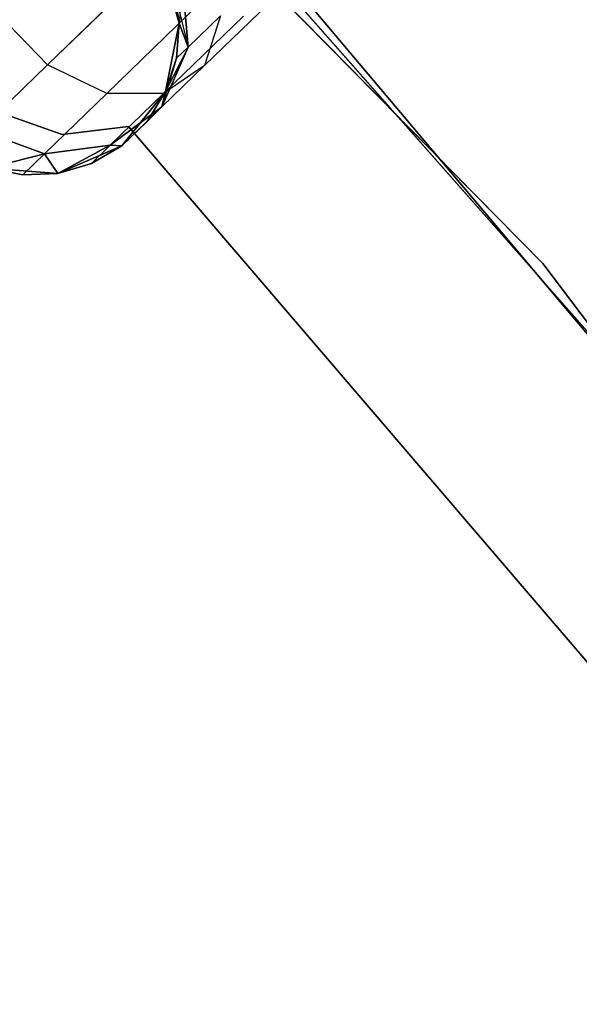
# Model space of a CAD drawing. Extents: x -91 to 91, y -91 to 262.
# Tile 441 of 480: x 43.32 to 47.16, y 35.38 to 42.14. Entities that reach past the tile are written whole.
import ezdxf

# ---------------------------------------------------------------- set-up
doc = ezdxf.new("R2010")
doc.units = 0
doc.header["$LTSCALE"] = 25.4
doc.layers.get('0').update_dxf_attribs({"linetype": 'CONTINUOUS'})

# ---------------------------------------------------------------- blocks, each defined once
blk = doc.blocks.new('ETE0_STL_1')
at = {"color": 0}
for p, q in [((46.9069, 40.4666, 327.5076), (41.2237, 46.243, 327.5076)), ((41.2237, 46.243, 328.5076), (46.9069, 40.4666, 328.5076)), ((46.9069, 40.4666, 327.5076), (41.2237, 46.243, 327.5076)), ((41.2237, 46.243, 328.5076), (46.9069, 40.4666, 328.5076)), ((49.0953, 37.8636, 159.5), (43.733, 43.9479, 159.5)), ((43.733, 43.9479, 169), (49.0953, 37.8636, 169)), ((43.733, 43.9479, 169), (49.0953, 37.8636, 169)), ((49.0953, 37.8636, 159.5), (43.733, 43.9479, 159.5)), ((44.6868, 42.9777, 330.5076), (49.9143, 36.7773, 330.5076)), ((49.9143, 36.7773, 321.0076), (44.6868, 42.9777, 321.0076)), ((49.9143, 36.7773, 321.0076), (44.6868, 42.9777, 321.0076)), ((44.6868, 42.9777, 330.5076), (49.9143, 36.7773, 330.5076)), ((44.4116, 42.1163, 327.5076), (44.2765, 42.5755, 327.5076)), ((44.2765, 42.5755, 163.5076), (44.4116, 42.1163, 163.5076)), ((44.4116, 42.1163, 327.5076), (44.2765, 42.5755, 327.5076)), ((44.2765, 42.5755, 163.5076), (44.4116, 42.1163, 163.5076)), ((43.5067, 41.8298, 319.9068), (44.199, 42.5004, 319.2628)), ((43.5067, 41.8298, 319.9068), (44.199, 42.5004, 319.2628)), ((44.199, 42.5004, 170.7524), (43.5067, 41.8298, 170.1084)), ((44.199, 42.5004, 170.7524), (43.5067, 41.8298, 170.1084)), ((44.4328, 42.4131, 168.4341), (44.4116, 42.1163, 168.0076)), ((44.4328, 42.4131, 168.4341), (44.4116, 42.1163, 168.0076)), ((44.4715, 41.9518, 321.4596), (44.4328, 42.4131, 321.5811)), ((44.4715, 41.9518, 321.4596), (44.4328, 42.4131, 321.5811)), ((44.4328, 42.4131, 168.4341), (44.4715, 41.9518, 168.5556)), ((44.4328, 42.4131, 168.4341), (44.4715, 41.9518, 168.5556)), ((44.4116, 42.1163, 322.0076), (44.3719, 42.3541, 322.0076)), ((44.3719, 42.3541, 322.0076), (44.4116, 42.1163, 327.5076)), ((44.3719, 42.3541, 322.0076), (44.4116, 42.1163, 327.5076)), ((44.3719, 42.3541, 322.0076), (44.4715, 41.9518, 321.4596)), ((44.4116, 42.1163, 322.0076), (44.3719, 42.3541, 322.0076)), ((44.3719, 42.3541, 322.0076), (44.4715, 41.9518, 321.4596)), ((44.4116, 42.1163, 168.0076), (44.3719, 42.3541, 168.0076)), ((44.3719, 42.3541, 168.0076), (44.4116, 42.1163, 163.5076)), ((44.3719, 42.3541, 168.0076), (44.4116, 42.1163, 163.5076)), ((44.4116, 42.1163, 168.0076), (44.3719, 42.3541, 168.0076)), ((43.9145, 41.6348, 320.0641), (44.555, 42.2552, 319.4683)), ((43.9145, 41.6348, 320.0641), (44.555, 42.2552, 319.4683)), ((44.555, 42.2552, 170.5469), (43.9145, 41.6348, 169.9511)), ((44.555, 42.2552, 170.5469), (43.9145, 41.6348, 169.9511)), ((44.5852, 41.8257, 320.6786), (45.0232, 42.2499, 320.2712)), ((44.5852, 41.8257, 320.6786), (45.0232, 42.2499, 320.2712)), ((45.0232, 42.2499, 169.744), (44.5852, 41.8257, 169.3366)), ((45.0232, 42.2499, 169.744), (44.5852, 41.8257, 169.3366)), ((43.5067, 41.8298, 319.9068), (43.1737, 42.1736, 319.9068)), ((43.5067, 41.8298, 319.9068), (43.1737, 42.1736, 319.9068)), ((43.5067, 41.8298, 170.1084), (43.1737, 42.1736, 170.1084)), ((43.5067, 41.8298, 170.1084), (43.1737, 42.1736, 170.1084)), ((44.3037, 41.6333, 320.3427), (44.8524, 42.1648, 319.8322)), ((44.3037, 41.6333, 320.3427), (44.8524, 42.1648, 319.8322)), ((44.8524, 42.1648, 170.183), (44.3037, 41.6333, 169.6726)), ((44.8524, 42.1648, 170.183), (44.3037, 41.6333, 169.6726)), ((44.3178, 41.6469, 327.5076), (44.4116, 42.1163, 327.5076)), ((44.4116, 42.1163, 163.5076), (44.3178, 41.6469, 163.5076)), ((44.3178, 41.6469, 327.5076), (44.4116, 42.1163, 327.5076)), ((44.4116, 42.1163, 163.5076), (44.3178, 41.6469, 163.5076)), ((44.3932, 41.8759, 322.0076), (44.4116, 42.1163, 327.5076)), ((44.3932, 41.8759, 322.0076), (44.4116, 42.1163, 322.0076)), ((44.3932, 41.8759, 322.0076), (44.4116, 42.1163, 327.5076)), ((44.3932, 41.8759, 322.0076), (44.4116, 42.1163, 322.0076)), ((44.3932, 41.8759, 168.0076), (44.4116, 42.1163, 168.0076)), ((44.4116, 42.1163, 163.5076), (44.3932, 41.8759, 168.0076)), ((44.3932, 41.8759, 168.0076), (44.4116, 42.1163, 168.0076)), ((44.4116, 42.1163, 163.5076), (44.3932, 41.8759, 168.0076)), ((44.4116, 42.1163, 322.0076), (44.4116, 42.1163, 327.5076)), ((44.4116, 42.1163, 322.0076), (44.4116, 42.1163, 327.5076)), ((44.4116, 42.1163, 322.0076), (44.4715, 41.9518, 321.4596)), ((44.4116, 42.1163, 322.0076), (44.4715, 41.9518, 321.4596)), ((44.4715, 41.9518, 168.5556), (44.4116, 42.1163, 168.0076)), ((44.4715, 41.9518, 168.5556), (44.4116, 42.1163, 168.0076)), ((44.4116, 42.1163, 168.0076), (44.4116, 42.1163, 163.5076)), ((44.4116, 42.1163, 168.0076), (44.4116, 42.1163, 163.5076)), ((44.4715, 41.9518, 321.4596), (44.6944, 42.1677, 320.9951)), ((44.4715, 41.9518, 321.4596), (44.6944, 42.1677, 320.9951)), ((44.6944, 42.1677, 169.0201), (44.4715, 41.9518, 168.5556)), ((44.6944, 42.1677, 169.0201), (44.4715, 41.9518, 168.5556)), ((44.6944, 42.1677, 320.9951), (44.5852, 41.8257, 320.6786)), ((44.6944, 42.1677, 320.9951), (44.5852, 41.8257, 320.6786)), ((44.6944, 42.1677, 169.0201), (44.5852, 41.8257, 169.3366)), ((44.6944, 42.1677, 169.0201), (44.5852, 41.8257, 169.3366)), ((44.2926, 41.5422, 321.2884), (44.4715, 41.9518, 321.4596)), ((44.2926, 41.5422, 321.2884), (44.4715, 41.9518, 321.4596)), ((44.4715, 41.9518, 168.5556), (44.2926, 41.5422, 168.7269)), ((44.4715, 41.9518, 168.5556), (44.2926, 41.5422, 168.7269)), ((44.4715, 41.9518, 168.5556), (44.3178, 41.6469, 168.0076)), ((44.4715, 41.9518, 168.5556), (44.3178, 41.6469, 168.0076)), ((44.3932, 41.8759, 322.0076), (44.4715, 41.9518, 321.4596)), ((44.3932, 41.8759, 322.0076), (44.4715, 41.9518, 321.4596)), ((44.4715, 41.9518, 168.5556), (44.3932, 41.8759, 168.0076)), ((44.4715, 41.9518, 168.5556), (44.3932, 41.8759, 168.0076)), ((44.3932, 41.8759, 322.0076), (44.2926, 41.5422, 321.2884)), ((44.3932, 41.8759, 322.0076), (44.2926, 41.5422, 321.2884)), ((44.3178, 41.6469, 322.0076), (44.3932, 41.8759, 322.0076)), ((44.3932, 41.8759, 322.0076), (44.3178, 41.6469, 327.5076)), ((44.3932, 41.8759, 322.0076), (44.3178, 41.6469, 327.5076)), ((44.3178, 41.6469, 322.0076), (44.3932, 41.8759, 322.0076)), ((44.3178, 41.6469, 168.0076), (44.3932, 41.8759, 168.0076)), ((44.3932, 41.8759, 168.0076), (44.3178, 41.6469, 163.5076)), ((44.3932, 41.8759, 168.0076), (44.3178, 41.6469, 163.5076)), ((44.3178, 41.6469, 168.0076), (44.3932, 41.8759, 168.0076)), ((43.0441, 41.3818, 320.8707), (43.5067, 41.8298, 319.9068)), ((43.0441, 41.3818, 320.8707), (43.5067, 41.8298, 319.9068)), ((43.5067, 41.8298, 170.1084), (43.0441, 41.3818, 169.1445)), ((43.5067, 41.8298, 170.1084), (43.0441, 41.3818, 169.1445)), ((43.9145, 41.6348, 320.0641), (43.5067, 41.8298, 319.9068)), ((43.9145, 41.6348, 320.0641), (43.5067, 41.8298, 319.9068)), ((43.9145, 41.6348, 169.9511), (43.5067, 41.8298, 170.1084)), ((43.9145, 41.6348, 169.9511), (43.5067, 41.8298, 170.1084)), ((44.2926, 41.5422, 321.2884), (44.5852, 41.8257, 320.6786)), ((44.2926, 41.5422, 321.2884), (44.5852, 41.8257, 320.6786)), ((44.5852, 41.8257, 169.3366), (44.2926, 41.5422, 168.7269)), ((44.5852, 41.8257, 169.3366), (44.2926, 41.5422, 168.7269)), ((44.5852, 41.8257, 320.6786), (44.3037, 41.6333, 320.3427)), ((44.5852, 41.8257, 320.6786), (44.3037, 41.6333, 320.3427)), ((44.5852, 41.8257, 169.3366), (44.3037, 41.6333, 169.6726)), ((44.5852, 41.8257, 169.3366), (44.3037, 41.6333, 169.6726)), ((44.0167, 41.2749, 327.5076), (44.3178, 41.6469, 327.5076)), ((44.3178, 41.6469, 163.5076), (44.0167, 41.2749, 163.5076)), ((44.0167, 41.2749, 327.5076), (44.3178, 41.6469, 327.5076)), ((44.3178, 41.6469, 163.5076), (44.0167, 41.2749, 163.5076)), ((44.1898, 41.4427, 322.0076), (44.3178, 41.6469, 327.5076)), ((44.1898, 41.4427, 322.0076), (44.3178, 41.6469, 322.0076)), ((44.1898, 41.4427, 322.0076), (44.3178, 41.6469, 327.5076)), ((44.1898, 41.4427, 322.0076), (44.3178, 41.6469, 322.0076)), ((44.1898, 41.4427, 168.0076), (44.3178, 41.6469, 168.0076)), ((44.3178, 41.6469, 163.5076), (44.1898, 41.4427, 168.0076)), ((44.1898, 41.4427, 168.0076), (44.3178, 41.6469, 168.0076)), ((44.3178, 41.6469, 163.5076), (44.1898, 41.4427, 168.0076)), ((44.3178, 41.6469, 322.0076), (44.2926, 41.5422, 321.2884)), ((44.3178, 41.6469, 322.0076), (44.2926, 41.5422, 321.2884)), ((44.2926, 41.5422, 168.7269), (44.3178, 41.6469, 168.0076)), ((44.2926, 41.5422, 168.7269), (44.3178, 41.6469, 168.0076)), ((44.3178, 41.6469, 322.0076), (44.3178, 41.6469, 327.5076)), ((44.3178, 41.6469, 322.0076), (44.3178, 41.6469, 327.5076)), ((44.3178, 41.6469, 168.0076), (44.3178, 41.6469, 163.5076)), ((44.3178, 41.6469, 168.0076), (44.3178, 41.6469, 163.5076)), ((43.4866, 41.2203, 320.9558), (43.9145, 41.6348, 320.0641)), ((43.4866, 41.2203, 320.9558), (43.9145, 41.6348, 320.0641)), ((43.9145, 41.6348, 169.9511), (43.4866, 41.2203, 169.0594)), ((43.9145, 41.6348, 169.9511), (43.4866, 41.2203, 169.0594)), ((44.3037, 41.6333, 320.3427), (43.9145, 41.6348, 320.0641)), ((44.3037, 41.6333, 320.3427), (43.9145, 41.6348, 320.0641)), ((44.3037, 41.6333, 169.6726), (43.9145, 41.6348, 169.9511)), ((44.3037, 41.6333, 169.6726), (43.9145, 41.6348, 169.9511)), ((43.9371, 41.2782, 321.1065), (44.3037, 41.6333, 320.3427)), ((43.9371, 41.2782, 321.1065), (44.3037, 41.6333, 320.3427)), ((44.3037, 41.6333, 169.6726), (43.9371, 41.2782, 168.9087)), ((44.3037, 41.6333, 169.6726), (43.9371, 41.2782, 168.9087)), ((43.9371, 41.2782, 321.1065), (44.2926, 41.5422, 321.2884)), ((43.9371, 41.2782, 321.1065), (44.2926, 41.5422, 321.2884)), ((44.2926, 41.5422, 168.7269), (43.9371, 41.2782, 168.9087)), ((44.2926, 41.5422, 168.7269), (43.9371, 41.2782, 168.9087)), ((44.0167, 41.2749, 322.0076), (44.2926, 41.5422, 321.2884)), ((44.0167, 41.2749, 322.0076), (44.2926, 41.5422, 321.2884)), ((44.2926, 41.5422, 168.7269), (44.0167, 41.2749, 168.0076)), ((44.2926, 41.5422, 168.7269), (44.0167, 41.2749, 168.0076)), ((44.1898, 41.4427, 322.0076), (44.2926, 41.5422, 321.2884)), ((44.1898, 41.4427, 322.0076), (44.2926, 41.5422, 321.2884)), ((44.2926, 41.5422, 168.7269), (44.1898, 41.4427, 168.0076)), ((44.2926, 41.5422, 168.7269), (44.1898, 41.4427, 168.0076)), ((43.1761, 41.5037, 164.5076), (43.6084, 41.3514, 164.5076)), ((43.6084, 41.3514, 162.5076), (43.1761, 41.5037, 162.5076)), ((43.6084, 41.3514, 162.5076), (43.1761, 41.5037, 162.5076)), ((43.1761, 41.5037, 164.5076), (43.6084, 41.3514, 164.5076)), ((44.1898, 41.4427, 322.0076), (44.0167, 41.2749, 327.5076)), ((44.1898, 41.4427, 322.0076), (44.0167, 41.2749, 327.5076)), ((44.1898, 41.4427, 168.0076), (44.0167, 41.2749, 163.5076)), ((44.1898, 41.4427, 168.0076), (44.0167, 41.2749, 163.5076)), ((43.0441, 41.3818, 320.8707), (43.4866, 41.2203, 320.9558)), ((43.0441, 41.3818, 320.8707), (43.4866, 41.2203, 320.9558)), ((43.4866, 41.2203, 169.0594), (43.0441, 41.3818, 169.1445)), ((43.4866, 41.2203, 169.0594), (43.0441, 41.3818, 169.1445)), ((43.6084, 41.3514, 164.5076), (44.0632, 41.4078, 164.5076)), ((44.0632, 41.4078, 162.5076), (43.6084, 41.3514, 162.5076)), ((44.0632, 41.4078, 162.5076), (43.6084, 41.3514, 162.5076)), ((43.6084, 41.3514, 164.5076), (44.0632, 41.4078, 164.5076)), ((44.0632, 41.4078, 164.5076), (44.0632, 41.4078, 162.5076)), ((44.0632, 41.4078, 164.5076), (47.7148, 37.1412, 164.5076)), ((47.7148, 37.1412, 162.5076), (44.0632, 41.4078, 162.5076)), ((44.0632, 41.4078, 164.5076), (44.0632, 41.4078, 162.5076)), ((47.7148, 37.1412, 162.5076), (44.0632, 41.4078, 162.5076)), ((44.0632, 41.4078, 164.5076), (47.7148, 37.1412, 164.5076)), ((43.6084, 41.3514, 164.5076), (43.6084, 41.3514, 162.5076)), ((43.6084, 41.3514, 164.5076), (43.6084, 41.3514, 162.5076)), ((43.4866, 41.2203, 320.9558), (43.9371, 41.2782, 321.1065)), ((43.4866, 41.2203, 320.9558), (43.9371, 41.2782, 321.1065)), ((43.9371, 41.2782, 168.9087), (43.4866, 41.2203, 169.0594)), ((43.9371, 41.2782, 168.9087), (43.4866, 41.2203, 169.0594)), ((43.5771, 41.0855, 322.0076), (43.9371, 41.2782, 321.1065)), ((43.5771, 41.0855, 322.0076), (43.9371, 41.2782, 321.1065)), ((43.9371, 41.2782, 168.9087), (43.5771, 41.0855, 168.0076)), ((43.9371, 41.2782, 168.9087), (43.5771, 41.0855, 168.0076)), ((43.5771, 41.0855, 327.5076), (44.0167, 41.2749, 327.5076)), ((44.0167, 41.2749, 163.5076), (43.5771, 41.0855, 163.5076)), ((43.5771, 41.0855, 327.5076), (44.0167, 41.2749, 327.5076)), ((44.0167, 41.2749, 163.5076), (43.5771, 41.0855, 163.5076)), ((43.8084, 41.1535, 322.0076), (43.9371, 41.2782, 321.1065)), ((43.8084, 41.1535, 322.0076), (43.9371, 41.2782, 321.1065)), ((43.9371, 41.2782, 168.9087), (43.8084, 41.1535, 168.0076)), ((43.9371, 41.2782, 168.9087), (43.8084, 41.1535, 168.0076)), ((43.8084, 41.1535, 322.0076), (44.0167, 41.2749, 327.5076)), ((43.8084, 41.1535, 322.0076), (44.0167, 41.2749, 322.0076)), ((43.8084, 41.1535, 322.0076), (44.0167, 41.2749, 327.5076)), ((43.8084, 41.1535, 322.0076), (44.0167, 41.2749, 322.0076)), ((43.8084, 41.1535, 168.0076), (44.0167, 41.2749, 168.0076)), ((44.0167, 41.2749, 163.5076), (43.8084, 41.1535, 168.0076)), ((43.8084, 41.1535, 168.0076), (44.0167, 41.2749, 168.0076)), ((44.0167, 41.2749, 163.5076), (43.8084, 41.1535, 168.0076)), ((44.0167, 41.2749, 322.0076), (43.9371, 41.2782, 321.1065)), ((44.0167, 41.2749, 322.0076), (43.9371, 41.2782, 321.1065)), ((43.9371, 41.2782, 168.9087), (44.0167, 41.2749, 168.0076)), ((43.9371, 41.2782, 168.9087), (44.0167, 41.2749, 168.0076)), ((44.0167, 41.2749, 322.0076), (44.0167, 41.2749, 327.5076)), ((44.0167, 41.2749, 322.0076), (44.0167, 41.2749, 327.5076)), ((44.0167, 41.2749, 168.0076), (44.0167, 41.2749, 163.5076)), ((44.0167, 41.2749, 168.0076), (44.0167, 41.2749, 163.5076)), ((43.0999, 41.122, 322.0076), (43.4866, 41.2203, 320.9558)), ((43.0999, 41.122, 322.0076), (43.4866, 41.2203, 320.9558)), ((43.4866, 41.2203, 169.0594), (43.0999, 41.122, 168.0076)), ((43.4866, 41.2203, 169.0594), (43.0999, 41.122, 168.0076)), ((43.3363, 41.0748, 322.0076), (43.4866, 41.2203, 320.9558)), ((43.3363, 41.0748, 322.0076), (43.4866, 41.2203, 320.9558)), ((43.4866, 41.2203, 169.0594), (43.3363, 41.0748, 168.0076)), ((43.4866, 41.2203, 169.0594), (43.3363, 41.0748, 168.0076)), ((43.5771, 41.0855, 322.0076), (43.4866, 41.2203, 320.9558)), ((43.5771, 41.0855, 322.0076), (43.4866, 41.2203, 320.9558)), ((43.4866, 41.2203, 169.0594), (43.5771, 41.0855, 168.0076)), ((43.4866, 41.2203, 169.0594), (43.5771, 41.0855, 168.0076)), ((43.0999, 41.122, 327.5076), (43.5771, 41.0855, 327.5076)), ((43.5771, 41.0855, 163.5076), (43.0999, 41.122, 163.5076)), ((43.0999, 41.122, 322.0076), (43.3363, 41.0748, 322.0076)), ((43.3363, 41.0748, 322.0076), (43.0999, 41.122, 327.5076)), ((43.3363, 41.0748, 322.0076), (43.0999, 41.122, 327.5076)), ((43.0999, 41.122, 327.5076), (43.5771, 41.0855, 327.5076)), ((43.0999, 41.122, 322.0076), (43.3363, 41.0748, 322.0076)), ((43.0999, 41.122, 168.0076), (43.3363, 41.0748, 168.0076)), ((43.3363, 41.0748, 168.0076), (43.0999, 41.122, 163.5076)), ((43.5771, 41.0855, 163.5076), (43.0999, 41.122, 163.5076)), ((43.3363, 41.0748, 168.0076), (43.0999, 41.122, 163.5076)), ((43.0999, 41.122, 168.0076), (43.3363, 41.0748, 168.0076)), ((43.5771, 41.0855, 322.0076), (43.8084, 41.1535, 322.0076)), ((43.8084, 41.1535, 322.0076), (43.5771, 41.0855, 327.5076)), ((43.8084, 41.1535, 322.0076), (43.5771, 41.0855, 327.5076)), ((43.5771, 41.0855, 322.0076), (43.8084, 41.1535, 322.0076)), ((43.5771, 41.0855, 168.0076), (43.8084, 41.1535, 168.0076)), ((43.8084, 41.1535, 168.0076), (43.5771, 41.0855, 163.5076)), ((43.8084, 41.1535, 168.0076), (43.5771, 41.0855, 163.5076)), ((43.5771, 41.0855, 168.0076), (43.8084, 41.1535, 168.0076)), ((43.3363, 41.0748, 322.0076), (43.5771, 41.0855, 327.5076)), ((43.3363, 41.0748, 322.0076), (43.5771, 41.0855, 322.0076)), ((43.3363, 41.0748, 322.0076), (43.5771, 41.0855, 327.5076)), ((43.3363, 41.0748, 322.0076), (43.5771, 41.0855, 322.0076)), ((43.3363, 41.0748, 168.0076), (43.5771, 41.0855, 168.0076)), ((43.5771, 41.0855, 163.5076), (43.3363, 41.0748, 168.0076)), ((43.3363, 41.0748, 168.0076), (43.5771, 41.0855, 168.0076)), ((43.5771, 41.0855, 163.5076), (43.3363, 41.0748, 168.0076)), ((43.5771, 41.0855, 322.0076), (43.5771, 41.0855, 327.5076)), ((43.5771, 41.0855, 322.0076), (43.5771, 41.0855, 327.5076)), ((43.5771, 41.0855, 168.0076), (43.5771, 41.0855, 163.5076)), ((43.5771, 41.0855, 168.0076), (43.5771, 41.0855, 163.5076)), ((51.7876, 33.9978, 327.5076), (46.9069, 40.4666, 327.5076)), ((46.9069, 40.4666, 327.5076), (46.9069, 40.4666, 328.5076)), ((46.9069, 40.4666, 328.5076), (51.7876, 33.9978, 328.5076)), ((46.9069, 40.4666, 327.5076), (46.9069, 40.4666, 328.5076)), ((51.7876, 33.9978, 327.5076), (46.9069, 40.4666, 327.5076)), ((46.9069, 40.4666, 328.5076), (51.7876, 33.9978, 328.5076))]:
    blk.add_line(p, q, dxfattribs=at)

msp = doc.modelspace()

# ---------------------------------------------------------------- block references
at = {"color": 253}
msp.add_blockref('ETE0_STL_1', (0, 0), dxfattribs=at)

doc.saveas('drawing.dxf')
